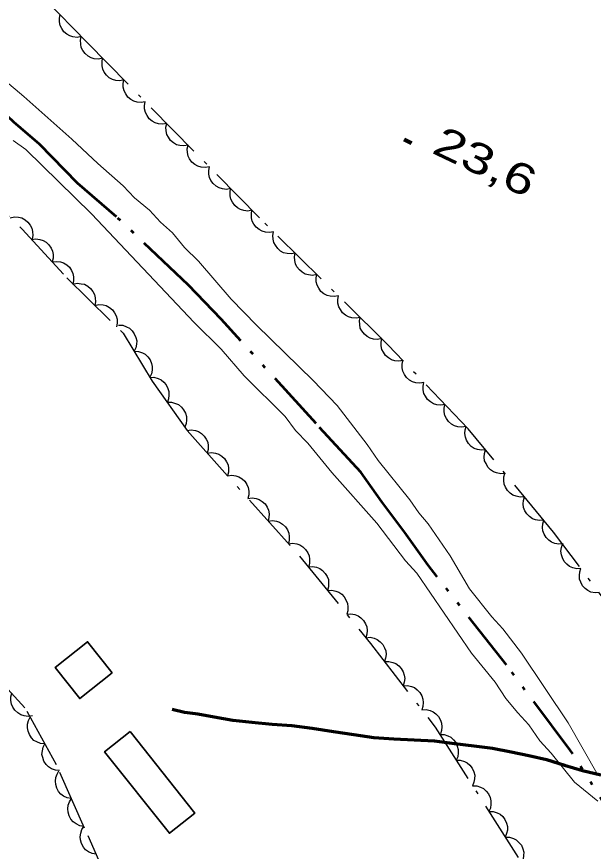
# Model space of a CAD drawing. Extents: x 356765 to 358572, y 5103174 to 5104650.
# Drawn here: x 357824.54 to 357852.96, y 5104116.34 to 5104157.48 of the extents above; entities that cross this region are included whole.
import ezdxf

# ---------------------------------------------------------------- set-up
doc = ezdxf.new("R2010")
doc.units = 0
doc.header["$LTSCALE"] = 0.6
for name, pattern in [('DASH_DOUBLE_DOT', [9.2, 5, -1.2, 0.3, -1.2, 0.3, -1.2]), ('DOT_DASHED', [7.7, 5, -1.2, 0.3, -1.2]), ('LONG_DASHED', [7.5, 6, -1.5])]:
    doc.linetypes.add(name, pattern=pattern)
for name, color, linetype, lineweight in [('2', 7, 'Continuous', 13), ('22', 7, 'Continuous', 35), ('3', 7, 'Continuous', 140), ('31', 7, 'Continuous', 70), ('4', 7, 'Continuous', 90), ('44', 7, 'Continuous', 25)]:
    doc.layers.add(name, color=color, linetype=linetype, lineweight=lineweight)

msp = doc.modelspace()

# ---------------------------------------------------------------- linework, layer by layer
at = {"layer": '2'}
for points in [[(357821.49, 5104156.41), (357824.89, 5104153.54), (357827.26, 5104151.45), (357828.55, 5104150.24), (357829.8, 5104149.15), (357830.35, 5104148.55), (357831.09, 5104147.95), (357831.64, 5104147.35), (357832.23, 5104146.82), (357832.82, 5104146.11), (357833.51, 5104145.43), (357835.12, 5104143.55), (357836.37, 5104142.27), (357839.16, 5104139.55), (357840.34, 5104138.31), (357841.82, 5104136.4), (357842.36, 5104135.61), (357843.93, 5104133.67), (357844.36, 5104133.03), (357844.83, 5104132.48), (357845.91, 5104130.9), (357846.87, 5104129.28), (357847.96, 5104127.89), (357848.51, 5104127.3), (357849.42, 5104126.11), (357851.72, 5104122.67), (357853.21, 5104120.08)], [(357852.04, 5104119.75), (357850.88, 5104121.18), (357850.33, 5104121.78), (357849.79, 5104122.57), (357849.24, 5104123.16), (357848.66, 5104123.88), (357848.12, 5104124.67), (357846.96, 5104126.1), (357844.26, 5104130.05), (357843.71, 5104130.65), (357842.29, 5104132.51), (357840.07, 5104135.02), (357838.9, 5104136.45), (357838.28, 5104137.09), (357837.77, 5104137.77), (357835.75, 5104139.77), (357834.62, 5104141.09), (357833.3, 5104142.41), (357828.24, 5104147.76), (357825, 5104150.93), (357824.37, 5104151.38)], [(357853.19, 5104118.81), (357852.04, 5104119.75)]]:
    msp.add_lwpolyline(points, dxfattribs=at)
at = {"layer": '22', "linetype": 'LONG_DASHED', "lineweight": 70}
msp.add_lwpolyline([(357832.2, 5104123.34), (357832.81, 5104123.2), (357833.47, 5104123.11), (357834.28, 5104122.97), (357835.2, 5104122.8), (357836.13, 5104122.7), (357837.13, 5104122.61), (357838.1, 5104122.54), (357839.11, 5104122.41), (357840.16, 5104122.25), (357841.16, 5104122.09), (357842.15, 5104121.95), (357843.13, 5104121.88), (357844.13, 5104121.84), (357845.14, 5104121.79), (357846.12, 5104121.66), (357847.08, 5104121.54), (357847.99, 5104121.43), (357848.91, 5104121.25), (357849.79, 5104121.07), (357850.66, 5104120.86), (357851.55, 5104120.59), (357852.43, 5104120.32), (357853.33, 5104120.11)], dxfattribs=at)
at = {"layer": '3'}
msp.add_line((357843.64, 5104151.42), (357844, 5104151.25), dxfattribs=at)
at = {"layer": '31', "lineweight": 35}
for points in [[(357829.25, 5104125.14), (357827.65, 5104123.87), (357826.44, 5104125.4), (357828.04, 5104126.67), (357829.25, 5104125.14)], [(357830.13, 5104122.24), (357828.88, 5104121.25), (357832.07, 5104117.23), (357833.32, 5104118.22), (357830.13, 5104122.24)]]:
    msp.add_lwpolyline(points, close=True, dxfattribs=at)
at = {"layer": '4', "linetype": 'DASH_DOUBLE_DOT', "lineweight": 53}
msp.add_lwpolyline([(357854.91, 5104116.48), (357851.83, 5104121.33), (357848.68, 5104125.53), (357844.82, 5104130.44), (357843.67, 5104132.06), (357842.55, 5104133.56), (357841.5, 5104135.03), (357839.3, 5104137.42), (357834.62, 5104142.57), (357833.01, 5104144.25), (357829.47, 5104147.61), (357827.54, 5104149.27), (357825.67, 5104151.19), (357824.41, 5104152.28), (357818.33, 5104157.91)], dxfattribs=at)
at = {"layer": '44', "linetype": 'DOT_DASHED'}
for points in [[(357695.82, 5104229.94), (357710.46, 5104221.04), (357724.32, 5104212.17), (357735.74, 5104206.62), (357744.45, 5104202.57), (357757.07, 5104196.35), (357771.81, 5104189.74), (357782.72, 5104183.29), (357791.81, 5104177.07), (357796.96, 5104172.26), (357803.78, 5104166.9), (357808.8, 5104162.55), (357813.82, 5104158.2), (357818.07, 5104153.88), (357822.03, 5104149.72), (357824.82, 5104147), (357827.01, 5104144.61), (357829.8, 5104141.88), (357831.23, 5104139.52), (357832.94, 5104137.09)], [(357855.06, 5104126.69), (357851.01, 5104132.07), (357846.8, 5104137.16), (357842.84, 5104141.31), (357836.52, 5104147.56), (357828.02, 5104156.2), (357824.79, 5104159.55)], [(357832.94, 5104137.09), (357838.49, 5104130.88), (357841.98, 5104126.59), (357845.17, 5104122.46), (357851.05, 5104113.24), (357852.74, 5104109.95), (357854.62, 5104104.21)], [(357845.84, 5104090.67), (357844.12, 5104093.2), (357842.69, 5104095.56), (357840.97, 5104098.08), (357839.67, 5104099.97), (357838.25, 5104102.33), (357837.09, 5104103.76), (357835.49, 5104105.82), (357833.63, 5104108.81), (357831.61, 5104111.5), (357829.29, 5104114.36), (357827.89, 5104117.48), (357826.5, 5104120.6), (357824.95, 5104123.42), (357822.75, 5104125.81), (357821.03, 5104128.34), (357818.54, 5104130.9), (357814.38, 5104133.99), (357812.71, 5104134.52), (357810.81, 5104133.23), (357809.34, 5104131.3), (357807.13, 5104130.17), (357805.6, 5104130.24), (357803.51, 5104131.41)]]:
    msp.add_lwpolyline(points, dxfattribs=at)
at = {"layer": '44'}
for points in [[(357827.73, 5104156.5), (357827.53, 5104156.46), (357827.32, 5104156.49), (357827.16, 5104156.53), (357827.01, 5104156.62), (357826.87, 5104156.74), (357826.77, 5104156.9), (357826.69, 5104157.04), (357826.66, 5104157.22), (357826.65, 5104157.4), (357826.69, 5104157.58)], [(357828.78, 5104155.43), (357828.58, 5104155.39), (357828.37, 5104155.41), (357828.21, 5104155.45), (357828.06, 5104155.54), (357827.92, 5104155.66), (357827.81, 5104155.82), (357827.73, 5104155.96), (357827.7, 5104156.13), (357827.69, 5104156.32), (357827.73, 5104156.5)], [(357829.83, 5104154.36), (357829.63, 5104154.32), (357829.43, 5104154.34), (357829.27, 5104154.38), (357829.11, 5104154.47), (357828.97, 5104154.59), (357828.86, 5104154.75), (357828.79, 5104154.89), (357828.75, 5104155.06), (357828.75, 5104155.25), (357828.78, 5104155.43)], [(357830.88, 5104153.29), (357830.68, 5104153.25), (357830.48, 5104153.27), (357830.32, 5104153.31), (357830.17, 5104153.4), (357830.03, 5104153.52), (357829.92, 5104153.68), (357829.84, 5104153.82), (357829.8, 5104154), (357829.8, 5104154.18), (357829.83, 5104154.36)], [(357831.94, 5104152.22), (357831.73, 5104152.18), (357831.53, 5104152.2), (357831.37, 5104152.24), (357831.22, 5104152.33), (357831.08, 5104152.45), (357830.97, 5104152.61), (357830.89, 5104152.75), (357830.85, 5104152.93), (357830.85, 5104153.11), (357830.88, 5104153.29)], [(357832.99, 5104151.15), (357832.78, 5104151.11), (357832.58, 5104151.13), (357832.42, 5104151.17), (357832.27, 5104151.26), (357832.13, 5104151.38), (357832.02, 5104151.54), (357831.94, 5104151.68), (357831.91, 5104151.86), (357831.9, 5104152.04), (357831.94, 5104152.22)], [(357834.04, 5104150.08), (357833.84, 5104150.04), (357833.63, 5104150.07), (357833.47, 5104150.11), (357833.32, 5104150.19), (357833.18, 5104150.31), (357833.07, 5104150.47), (357832.99, 5104150.61), (357832.96, 5104150.79), (357832.95, 5104150.97), (357832.99, 5104151.15)], [(357835.09, 5104149.01), (357834.89, 5104148.97), (357834.69, 5104149), (357834.53, 5104149.04), (357834.37, 5104149.13), (357834.23, 5104149.25), (357834.12, 5104149.4), (357834.04, 5104149.55), (357834.01, 5104149.72), (357834.01, 5104149.9), (357834.04, 5104150.08)], [(357836.14, 5104147.94), (357835.94, 5104147.9), (357835.74, 5104147.93), (357835.58, 5104147.97), (357835.43, 5104148.06), (357835.29, 5104148.18), (357835.18, 5104148.33), (357835.1, 5104148.48), (357835.06, 5104148.65), (357835.06, 5104148.83), (357835.09, 5104149.01)], [(357837.21, 5104146.88), (357837, 5104146.84), (357836.8, 5104146.86), (357836.64, 5104146.9), (357836.49, 5104146.99), (357836.34, 5104147.1), (357836.23, 5104147.26), (357836.15, 5104147.4), (357836.11, 5104147.57), (357836.11, 5104147.76), (357836.14, 5104147.94)], [(357824.23, 5104147.57), (357824.44, 5104147.61), (357824.64, 5104147.59), (357824.8, 5104147.56), (357824.96, 5104147.47), (357825.1, 5104147.35), (357825.21, 5104147.2), (357825.29, 5104147.06), (357825.33, 5104146.89), (357825.34, 5104146.7), (357825.31, 5104146.52)], [(357838.27, 5104145.83), (357838.07, 5104145.79), (357837.87, 5104145.81), (357837.7, 5104145.84), (357837.55, 5104145.93), (357837.41, 5104146.05), (357837.3, 5104146.21), (357837.22, 5104146.35), (357837.18, 5104146.52), (357837.17, 5104146.7), (357837.21, 5104146.88)], [(357825.28, 5104146.5), (357825.49, 5104146.53), (357825.69, 5104146.5), (357825.85, 5104146.45), (357826, 5104146.36), (357826.13, 5104146.23), (357826.24, 5104146.07), (357826.31, 5104145.93), (357826.34, 5104145.75), (357826.34, 5104145.57), (357826.29, 5104145.39)], [(357839.34, 5104144.77), (357839.13, 5104144.73), (357838.93, 5104144.75), (357838.77, 5104144.79), (357838.62, 5104144.88), (357838.48, 5104145), (357838.36, 5104145.15), (357838.28, 5104145.29), (357838.25, 5104145.46), (357838.24, 5104145.65), (357838.27, 5104145.83)], [(357826.29, 5104145.39), (357826.5, 5104145.42), (357826.7, 5104145.39), (357826.86, 5104145.35), (357827.01, 5104145.25), (357827.14, 5104145.13), (357827.25, 5104144.97), (357827.32, 5104144.82), (357827.35, 5104144.65), (357827.35, 5104144.46), (357827.31, 5104144.29)], [(357840.41, 5104143.72), (357840.2, 5104143.68), (357840, 5104143.7), (357839.84, 5104143.73), (357839.69, 5104143.82), (357839.54, 5104143.94), (357839.43, 5104144.1), (357839.35, 5104144.24), (357839.31, 5104144.41), (357839.31, 5104144.6), (357839.34, 5104144.77)], [(357827.32, 5104144.3), (357827.53, 5104144.34), (357827.73, 5104144.32), (357827.89, 5104144.29), (357828.05, 5104144.2), (357828.19, 5104144.08), (357828.3, 5104143.93), (357828.38, 5104143.79), (357828.42, 5104143.62), (357828.43, 5104143.43), (357828.4, 5104143.25)], [(357841.47, 5104142.66), (357841.27, 5104142.62), (357841.06, 5104142.64), (357840.9, 5104142.68), (357840.75, 5104142.77), (357840.61, 5104142.89), (357840.5, 5104143.04), (357840.42, 5104143.18), (357840.38, 5104143.36), (357840.37, 5104143.54), (357840.41, 5104143.72)], [(357828.4, 5104143.25), (357828.6, 5104143.29), (357828.8, 5104143.28), (357828.96, 5104143.24), (357829.12, 5104143.15), (357829.26, 5104143.03), (357829.37, 5104142.88), (357829.45, 5104142.74), (357829.49, 5104142.57), (357829.5, 5104142.38), (357829.47, 5104142.2)], [(357842.54, 5104141.61), (357842.33, 5104141.57), (357842.13, 5104141.59), (357841.97, 5104141.63), (357841.82, 5104141.71), (357841.68, 5104141.83), (357841.56, 5104141.99), (357841.48, 5104142.13), (357841.45, 5104142.3), (357841.44, 5104142.49), (357841.47, 5104142.66)], [(357829.56, 5104142.28), (357829.77, 5104142.27), (357829.96, 5104142.2), (357830.11, 5104142.12), (357830.23, 5104142), (357830.34, 5104141.85), (357830.41, 5104141.67), (357830.46, 5104141.51), (357830.45, 5104141.34), (357830.41, 5104141.16), (357830.34, 5104140.99)], [(357843.58, 5104140.53), (357843.38, 5104140.5), (357843.18, 5104140.52), (357843.02, 5104140.57), (357842.87, 5104140.66), (357842.73, 5104140.78), (357842.62, 5104140.94), (357842.54, 5104141.08), (357842.51, 5104141.26), (357842.51, 5104141.44), (357842.55, 5104141.62)], [(357830.34, 5104140.99), (357830.55, 5104140.98), (357830.74, 5104140.91), (357830.88, 5104140.84), (357831.01, 5104140.72), (357831.12, 5104140.57), (357831.19, 5104140.39), (357831.23, 5104140.23), (357831.23, 5104140.06), (357831.19, 5104139.87), (357831.11, 5104139.71)], [(357844.62, 5104139.45), (357844.41, 5104139.41), (357844.21, 5104139.44), (357844.05, 5104139.48), (357843.9, 5104139.57), (357843.76, 5104139.69), (357843.66, 5104139.85), (357843.58, 5104140), (357843.55, 5104140.17), (357843.54, 5104140.36), (357843.58, 5104140.53)], [(357831.1, 5104139.7), (357831.31, 5104139.71), (357831.51, 5104139.65), (357831.66, 5104139.58), (357831.79, 5104139.47), (357831.91, 5104139.33), (357831.99, 5104139.16), (357832.05, 5104139), (357832.05, 5104138.83), (357832.03, 5104138.64), (357831.97, 5104138.48)], [(357845.65, 5104138.36), (357845.45, 5104138.33), (357845.25, 5104138.35), (357845.09, 5104138.39), (357844.94, 5104138.49), (357844.8, 5104138.61), (357844.69, 5104138.77), (357844.61, 5104138.91), (357844.58, 5104139.08), (357844.58, 5104139.27), (357844.62, 5104139.45)], [(357831.97, 5104138.48), (357832.17, 5104138.48), (357832.37, 5104138.42), (357832.52, 5104138.36), (357832.66, 5104138.24), (357832.77, 5104138.1), (357832.86, 5104137.93), (357832.91, 5104137.78), (357832.92, 5104137.6), (357832.89, 5104137.42), (357832.83, 5104137.25)], [(357846.69, 5104137.28), (357846.48, 5104137.24), (357846.28, 5104137.27), (357846.12, 5104137.31), (357845.97, 5104137.4), (357845.83, 5104137.52), (357845.73, 5104137.68), (357845.65, 5104137.83), (357845.62, 5104138), (357845.62, 5104138.18), (357845.65, 5104138.36)], [(357832.94, 5104137.09), (357833.15, 5104137.12), (357833.35, 5104137.09), (357833.51, 5104137.04), (357833.65, 5104136.94), (357833.79, 5104136.81), (357833.89, 5104136.65), (357833.96, 5104136.51), (357833.99, 5104136.33), (357833.98, 5104136.15), (357833.94, 5104135.97)], [(357847.65, 5104136.13), (357847.45, 5104136.11), (357847.25, 5104136.15), (357847.09, 5104136.2), (357846.95, 5104136.3), (357846.82, 5104136.44), (357846.72, 5104136.6), (357846.66, 5104136.75), (357846.64, 5104136.93), (357846.65, 5104137.11), (357846.7, 5104137.28)], [(357848.61, 5104134.97), (357848.4, 5104134.95), (357848.2, 5104134.99), (357848.05, 5104135.05), (357847.9, 5104135.15), (357847.77, 5104135.28), (357847.68, 5104135.45), (357847.61, 5104135.59), (357847.59, 5104135.77), (357847.6, 5104135.95), (357847.65, 5104136.13)], [(357833.94, 5104135.97), (357834.15, 5104136), (357834.35, 5104135.97), (357834.51, 5104135.92), (357834.65, 5104135.82), (357834.79, 5104135.7), (357834.89, 5104135.53), (357834.96, 5104135.39), (357834.99, 5104135.21), (357834.98, 5104135.03), (357834.94, 5104134.85)], [(357849.57, 5104133.82), (357849.36, 5104133.8), (357849.16, 5104133.84), (357849, 5104133.89), (357848.86, 5104133.99), (357848.73, 5104134.12), (357848.63, 5104134.29), (357848.57, 5104134.44), (357848.55, 5104134.61), (357848.56, 5104134.8), (357848.61, 5104134.97)], [(357834.94, 5104134.85), (357835.15, 5104134.88), (357835.35, 5104134.85), (357835.5, 5104134.8), (357835.65, 5104134.7), (357835.79, 5104134.58), (357835.89, 5104134.42), (357835.96, 5104134.27), (357835.99, 5104134.09), (357835.98, 5104133.91), (357835.94, 5104133.73)], [(357835.94, 5104133.73), (357836.15, 5104133.76), (357836.35, 5104133.73), (357836.5, 5104133.68), (357836.65, 5104133.59), (357836.79, 5104133.46), (357836.89, 5104133.3), (357836.96, 5104133.15), (357836.99, 5104132.98), (357836.98, 5104132.79), (357836.94, 5104132.62)], [(357850.52, 5104132.66), (357850.31, 5104132.64), (357850.11, 5104132.68), (357849.96, 5104132.73), (357849.82, 5104132.84), (357849.69, 5104132.97), (357849.59, 5104133.13), (357849.52, 5104133.28), (357849.51, 5104133.46), (357849.52, 5104133.64), (357849.57, 5104133.82)], [(357836.94, 5104132.62), (357837.15, 5104132.64), (357837.35, 5104132.61), (357837.5, 5104132.56), (357837.65, 5104132.47), (357837.79, 5104132.34), (357837.89, 5104132.18), (357837.96, 5104132.03), (357837.98, 5104131.86), (357837.98, 5104131.67), (357837.94, 5104131.5)], [(357851.48, 5104131.5), (357851.27, 5104131.48), (357851.07, 5104131.52), (357850.91, 5104131.58), (357850.77, 5104131.68), (357850.64, 5104131.81), (357850.55, 5104131.98), (357850.48, 5104132.13), (357850.46, 5104132.3), (357850.47, 5104132.49), (357850.52, 5104132.66)], [(357837.94, 5104131.5), (357838.14, 5104131.53), (357838.35, 5104131.49), (357838.5, 5104131.45), (357838.65, 5104131.35), (357838.78, 5104131.22), (357838.89, 5104131.06), (357838.96, 5104130.91), (357838.98, 5104130.74), (357838.98, 5104130.55), (357838.94, 5104130.38)], [(357852.35, 5104130.28), (357852.15, 5104130.27), (357851.95, 5104130.32), (357851.79, 5104130.38), (357851.66, 5104130.49), (357851.53, 5104130.63), (357851.44, 5104130.8), (357851.39, 5104130.95), (357851.37, 5104131.13), (357851.39, 5104131.31), (357851.45, 5104131.48)], [(357838.91, 5104130.36), (357839.12, 5104130.38), (357839.32, 5104130.34), (357839.48, 5104130.28), (357839.62, 5104130.18), (357839.75, 5104130.04), (357839.84, 5104129.88), (357839.91, 5104129.73), (357839.92, 5104129.55), (357839.91, 5104129.37), (357839.86, 5104129.2)], [(357853.26, 5104129.09), (357853.05, 5104129.08), (357852.85, 5104129.12), (357852.7, 5104129.19), (357852.56, 5104129.29), (357852.44, 5104129.43), (357852.35, 5104129.6), (357852.29, 5104129.75), (357852.28, 5104129.93), (357852.3, 5104130.11), (357852.35, 5104130.28)], [(357839.86, 5104129.2), (357840.07, 5104129.21), (357840.27, 5104129.17), (357840.42, 5104129.12), (357840.57, 5104129.01), (357840.69, 5104128.88), (357840.79, 5104128.71), (357840.85, 5104128.56), (357840.87, 5104128.39), (357840.86, 5104128.2), (357840.81, 5104128.03)], [(357840.81, 5104128.03), (357841.01, 5104128.05), (357841.21, 5104128.01), (357841.37, 5104127.95), (357841.51, 5104127.85), (357841.64, 5104127.72), (357841.73, 5104127.55), (357841.8, 5104127.4), (357841.82, 5104127.23), (357841.81, 5104127.04), (357841.75, 5104126.87)], [(357841.76, 5104126.87), (357841.97, 5104126.89), (357842.17, 5104126.84), (357842.32, 5104126.78), (357842.46, 5104126.67), (357842.59, 5104126.54), (357842.68, 5104126.37), (357842.74, 5104126.22), (357842.75, 5104126.04), (357842.73, 5104125.86), (357842.68, 5104125.69)], [(357842.68, 5104125.69), (357842.89, 5104125.7), (357843.08, 5104125.65), (357843.24, 5104125.59), (357843.38, 5104125.49), (357843.5, 5104125.35), (357843.59, 5104125.18), (357843.65, 5104125.03), (357843.67, 5104124.86), (357843.65, 5104124.67), (357843.59, 5104124.5)], [(357843.59, 5104124.5), (357843.8, 5104124.51), (357844, 5104124.47), (357844.15, 5104124.41), (357844.29, 5104124.3), (357844.42, 5104124.16), (357844.51, 5104124), (357844.57, 5104123.84), (357844.58, 5104123.67), (357844.57, 5104123.48), (357844.51, 5104123.31)], [(357825.32, 5104123.02), (357825.11, 5104122.99), (357824.91, 5104123.02), (357824.75, 5104123.07), (357824.6, 5104123.16), (357824.46, 5104123.29), (357824.36, 5104123.45), (357824.29, 5104123.59), (357824.26, 5104123.77), (357824.26, 5104123.95), (357824.3, 5104124.13)], [(357844.51, 5104123.31), (357844.72, 5104123.33), (357844.92, 5104123.28), (357845.07, 5104123.22), (357845.21, 5104123.11), (357845.34, 5104122.98), (357845.43, 5104122.81), (357845.49, 5104122.66), (357845.5, 5104122.48), (357845.48, 5104122.3), (357845.43, 5104122.13)], [(357825.93, 5104121.63), (357825.72, 5104121.65), (357825.54, 5104121.73), (357825.39, 5104121.81), (357825.27, 5104121.94), (357825.17, 5104122.09), (357825.11, 5104122.27), (357825.07, 5104122.43), (357825.08, 5104122.61), (357825.13, 5104122.79), (357825.21, 5104122.95)], [(357845.4, 5104122.1), (357845.61, 5104122.1), (357845.8, 5104122.03), (357845.95, 5104121.96), (357846.08, 5104121.84), (357846.19, 5104121.7), (357846.26, 5104121.52), (357846.31, 5104121.36), (357846.31, 5104121.19), (357846.28, 5104121), (357846.2, 5104120.84)], [(357826.66, 5104120.32), (357826.45, 5104120.34), (357826.26, 5104120.41), (357826.12, 5104120.5), (357825.99, 5104120.62), (357825.89, 5104120.78), (357825.83, 5104120.96), (357825.79, 5104121.12), (357825.81, 5104121.29), (357825.85, 5104121.47), (357825.93, 5104121.63)], [(357846.2, 5104120.84), (357846.41, 5104120.83), (357846.61, 5104120.77), (357846.75, 5104120.7), (357846.88, 5104120.58), (357847, 5104120.43), (357847.07, 5104120.25), (357847.12, 5104120.1), (357847.11, 5104119.92), (357847.08, 5104119.74), (357847.01, 5104119.57)], [(357827.24, 5104118.94), (357827.04, 5104118.97), (357826.85, 5104119.06), (357826.72, 5104119.16), (357826.61, 5104119.29), (357826.52, 5104119.46), (357826.47, 5104119.64), (357826.45, 5104119.8), (357826.48, 5104119.98), (357826.54, 5104120.15), (357826.63, 5104120.31)], [(357847.01, 5104119.57), (357847.22, 5104119.57), (357847.41, 5104119.5), (357847.56, 5104119.43), (357847.69, 5104119.31), (357847.8, 5104119.17), (357847.88, 5104118.99), (357847.92, 5104118.83), (357847.92, 5104118.66), (357847.89, 5104118.47), (357847.82, 5104118.31)], [(357827.85, 5104117.57), (357827.65, 5104117.6), (357827.47, 5104117.69), (357827.33, 5104117.79), (357827.22, 5104117.92), (357827.13, 5104118.09), (357827.08, 5104118.27), (357827.06, 5104118.43), (357827.09, 5104118.61), (357827.15, 5104118.78), (357827.24, 5104118.94)], [(357847.82, 5104118.31), (357848.03, 5104118.3), (357848.22, 5104118.24), (357848.37, 5104118.17), (357848.5, 5104118.05), (357848.61, 5104117.9), (357848.68, 5104117.72), (357848.73, 5104117.57), (357848.73, 5104117.39), (357848.69, 5104117.21), (357848.62, 5104117.04)], [(357828.47, 5104116.2), (357828.26, 5104116.23), (357828.08, 5104116.32), (357827.94, 5104116.42), (357827.83, 5104116.55), (357827.74, 5104116.72), (357827.69, 5104116.9), (357827.67, 5104117.06), (357827.7, 5104117.24), (357827.76, 5104117.41), (357827.85, 5104117.56)], [(357848.62, 5104117.04), (357848.83, 5104117.04), (357849.03, 5104116.97), (357849.17, 5104116.9), (357849.3, 5104116.78), (357849.42, 5104116.64), (357849.49, 5104116.46), (357849.54, 5104116.3), (357849.53, 5104116.13), (357849.5, 5104115.95), (357849.43, 5104115.78)]]:
    msp.add_lwpolyline(points, dxfattribs=at)

# ---------------------------------------------------------------- texts
at = {"layer": '3', "width": 1.35}
msp.add_text('23,6   ', height=1.5, rotation=334.619, dxfattribs=at).set_placement((357844.94, 5104150.79))

doc.saveas('drawing.dxf')
